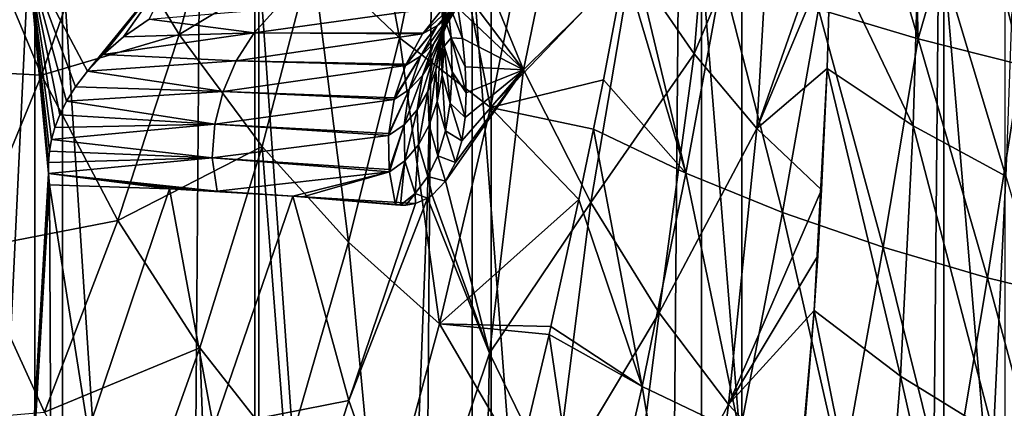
# Model space of a CAD drawing. Header units: metres. Extents: x -24 to 24, y -69 to 184.
# Tile 304 of 656: x -16.87 to -9.53, y 88.11 to 91.01. Entities that reach past the tile are written whole.
import ezdxf

# ---------------------------------------------------------------- set-up
doc = ezdxf.new("R2010")
doc.units = ezdxf.units.M
for name, color, linetype in [('367', 7, 'CONTINUOUS'), ('394', 7, 'CONTINUOUS'), ('395', 7, 'CONTINUOUS'), ('445', 7, 'CONTINUOUS'), ('446', 7, 'CONTINUOUS'), ('536', 7, 'CONTINUOUS'), ('537', 7, 'CONTINUOUS'), ('558', 3, 'CONTINUOUS'), ('567', 3, 'CONTINUOUS')]:
    doc.layers.add(name, color=color, linetype=linetype)

msp = doc.modelspace()

# ---------------------------------------------------------------- linework, layer by layer
at = {"layer": '367'}
for points in [[(-16.758269, 145.2, -17.527775), (-18.261983, -68.3, -15.955014), (-18.261983, 145.2, -15.955014)], [(-16.758269, -68.3, -17.527775), (-18.261983, -68.3, -15.955014), (-16.758269, 145.2, -17.527775)], [(-15.119628, 145.2, -18.959413), (-16.758269, -68.3, -17.527775), (-16.758269, 145.2, -17.527775)], [(-15.119628, -68.3, -18.959413), (-16.758269, -68.3, -17.527775), (-15.119628, 145.2, -18.959413)], [(-13.359252, 145.2, -20.238401), (-15.119628, -68.3, -18.959413), (-15.119628, 145.2, -18.959413)], [(-13.359252, -68.3, -20.238401), (-15.119628, -68.3, -18.959413), (-13.359252, 145.2, -20.238401)], [(-11.491315, 145.2, -21.354442), (-13.359252, -68.3, -20.238401), (-13.359252, 145.2, -20.238401)], [(-11.491315, -68.3, -21.354442), (-13.359252, -68.3, -20.238401), (-11.491315, 145.2, -21.354442)], [(-9.530857, 145.2, -22.298548), (-11.491315, -68.3, -21.354442), (-11.491315, 145.2, -21.354442)], [(-9.530857, -68.3, -22.298548), (-11.491315, -68.3, -21.354442), (-9.530857, 145.2, -22.298548)]]:
    msp.add_3dface(points, dxfattribs=at)
at = {"layer": '394'}
for points in [[(-14.40697, 92.835069, 35.403881), (-14.691781, 91.49359, 32.722154), (-14.041656, 90.872488, 32.84313)], [(-13.748401, 92.293243, 35.49265), (-14.40697, 92.835069, 35.403881), (-14.041656, 90.872488, 32.84313)], [(-13.748401, 92.293243, 35.49265), (-14.041656, 90.872488, 32.84313), (-13.363893, 90.351379, 32.957322)], [(-13.064808, 91.84574, 35.572082), (-13.748401, 92.293243, 35.49265), (-13.363893, 90.351379, 32.957322)], [(-15.319096, 92.227981, 32.594834), (-16.266716, 91.862137, 29.744954), (-15.684726, 90.897672, 29.909436)], [(-15.319096, 92.227981, 32.594834), (-15.684726, 90.897672, 29.909436), (-14.691781, 91.49359, 32.722154)], [(-17.222497, 91.811237, 26.863335), (-17.736462, 90.648333, 24.16607), (-16.710593, 90.594547, 27.053398)], [(-16.266716, 91.862137, 29.744954), (-17.222497, 91.811237, 26.863335), (-16.710593, 90.594547, 27.053398)], [(-16.266716, 91.862137, 29.744954), (-16.710593, 90.594547, 27.053398), (-15.684726, 90.897672, 29.909436)], [(-13.064808, 91.84574, 35.572082), (-13.363893, 90.351379, 32.957322), (-12.363611, 91.397929, 35.493128)], [(-14.691781, 91.49359, 32.722154), (-15.684726, 90.897672, 29.909436), (-15.066391, 90.062548, 30.077037)], [(-14.691781, 91.49359, 32.722154), (-15.066391, 90.062548, 30.077037), (-14.420927, 89.348034, 30.242658)], [(-14.041656, 90.872488, 32.84313), (-14.691781, 91.49359, 32.722154), (-14.420927, 89.348034, 30.242658)], [(-12.363611, 91.397929, 35.493128), (-13.363893, 90.351379, 32.957322), (-12.521479, 90.559966, 34.083659)], [(-15.684726, 90.897672, 29.909436), (-16.710593, 90.594547, 27.053398), (-16.141378, 89.509873, 27.264026)], [(-15.684726, 90.897672, 29.909436), (-16.141378, 89.509873, 27.264026), (-15.066391, 90.062548, 30.077037)], [(-14.041656, 90.872488, 32.84313), (-14.420927, 89.348034, 30.242658), (-13.743816, 88.739763, 30.404742)], [(-13.363893, 90.351379, 32.957322), (-14.041656, 90.872488, 32.84313), (-13.743816, 88.739763, 30.404742)], [(-16.710593, 90.594547, 27.053398), (-17.736462, 90.648333, 24.16607), (-17.242904, 89.296626, 24.404186)], [(-16.710593, 90.594547, 27.053398), (-17.242904, 89.296626, 24.404186), (-16.141378, 89.509873, 27.264026)], [(-12.521479, 90.559966, 34.083659), (-13.363893, 90.351379, 32.957322), (-12.595008, 90.191937, 33.491763)], [(-13.363893, 90.351379, 32.957322), (-13.743816, 88.739763, 30.404742), (-12.704354, 89.665918, 32.671399)], [(-12.595008, 90.191937, 33.491763), (-13.363893, 90.351379, 32.957322), (-12.704354, 89.665918, 32.671399)], [(-15.066391, 90.062548, 30.077037), (-16.141378, 89.509873, 27.264026), (-15.530461, 88.56163, 27.484783)], [(-15.066391, 90.062548, 30.077037), (-15.530461, 88.56163, 27.484783), (-14.886674, 87.741442, 27.708912)], [(-14.420927, 89.348034, 30.242658), (-15.066391, 90.062548, 30.077037), (-14.886674, 87.741442, 27.708912)], [(-12.704354, 89.665918, 32.671399), (-13.743816, 88.739763, 30.404742), (-12.91347, 88.718815, 31.262549)], [(-16.141378, 89.509873, 27.264026), (-17.242904, 89.296626, 24.404186), (-16.686757, 88.081839, 24.673416)], [(-16.141378, 89.509873, 27.264026), (-16.686757, 88.081839, 24.673416), (-15.530461, 88.56163, 27.484783)], [(-17.242904, 89.296626, 24.404186), (-17.859933, 87.982175, 21.811277), (-16.686757, 88.081839, 24.673416)], [(-14.420927, 89.348034, 30.242658), (-14.886674, 87.741442, 27.708912), (-14.2059, 87.034064, 27.93344)], [(-13.743816, 88.739763, 30.404742), (-14.420927, 89.348034, 30.242658), (-14.2059, 87.034064, 27.93344)], [(-13.743816, 88.739763, 30.404742), (-14.2059, 87.034064, 27.93344), (-13.149974, 87.722621, 29.863755)], [(-12.927059, 88.659596, 31.177135), (-13.743816, 88.739763, 30.404742), (-13.149974, 87.722621, 29.863755)], [(-12.91347, 88.718815, 31.262549), (-13.743816, 88.739763, 30.404742), (-12.927059, 88.659596, 31.177135)], [(-15.530461, 88.56163, 27.484783), (-16.686757, 88.081839, 24.673416), (-16.082513, 87.010355, 24.961013)], [(-15.530461, 88.56163, 27.484783), (-16.082513, 87.010355, 24.961013), (-15.438429, 86.074308, 25.258252)], [(-14.886674, 87.741442, 27.708912), (-15.530461, 88.56163, 27.484783), (-15.438429, 86.074308, 25.258252)]]:
    msp.add_3dface(points, dxfattribs=at)
at = {"layer": '395'}
for points in [[(-10.176462, 90.864895, 36.058068), (-10.635426, 92.435569, 38.370917), (-10.920208, 91.086101, 35.991955)], [(-10.218175, 92.327081, 38.395642), (-10.635426, 92.435569, 38.370917), (-10.176462, 90.864895, 36.058068)], [(-9.783111, 92.222883, 38.420453), (-10.218175, 92.327081, 38.395642), (-10.176462, 90.864895, 36.058068)], [(-9.408569, 90.670203, 36.121703), (-9.783111, 92.222883, 38.420453), (-10.176462, 90.864895, 36.058068)], [(-9.330456, 92.123515, 38.444825), (-9.783111, 92.222883, 38.420453), (-9.408569, 90.670203, 36.121703)], [(-12.325862, 91.610021, 35.864937), (-12.363611, 91.397929, 35.493128), (-11.907456, 89.864137, 33.583488)], [(-11.637616, 91.334036, 35.926108), (-12.325862, 91.610021, 35.864937), (-11.907456, 89.864137, 33.583488)], [(-12.363611, 91.397929, 35.493128), (-12.521479, 90.559966, 34.083659), (-11.907456, 89.864137, 33.583488)], [(-11.186836, 89.570654, 33.680555), (-11.637616, 91.334036, 35.926108), (-11.907456, 89.864137, 33.583488)], [(-10.920208, 91.086101, 35.991955), (-11.637616, 91.334036, 35.926108), (-11.186836, 89.570654, 33.680555)], [(-10.436759, 89.310146, 33.777969), (-10.920208, 91.086101, 35.991955), (-11.186836, 89.570654, 33.680555)], [(-10.176462, 90.864895, 36.058068), (-10.920208, 91.086101, 35.991955), (-10.436759, 89.310146, 33.777969)], [(-9.660097, 89.082516, 33.872473), (-10.176462, 90.864895, 36.058068), (-10.436759, 89.310146, 33.777969)], [(-9.408569, 90.670203, 36.121703), (-10.176462, 90.864895, 36.058068), (-9.660097, 89.082516, 33.872473)], [(-8.856906, 88.88625, 33.962094), (-9.408569, 90.670203, 36.121703), (-9.660097, 89.082516, 33.872473)], [(-12.521479, 90.559966, 34.083659), (-12.595008, 90.191937, 33.491763), (-11.907456, 89.864137, 33.583488)], [(-12.595008, 90.191937, 33.491763), (-12.704354, 89.665918, 32.671399), (-12.234534, 88.272304, 31.311891)], [(-11.907456, 89.864137, 33.583488), (-12.595008, 90.191937, 33.491763), (-12.234534, 88.272304, 31.311891)], [(-11.505081, 87.92473, 31.450306), (-11.907456, 89.864137, 33.583488), (-12.234534, 88.272304, 31.311891)], [(-11.186836, 89.570654, 33.680555), (-11.907456, 89.864137, 33.583488), (-11.505081, 87.92473, 31.450306)], [(-12.704354, 89.665918, 32.671399), (-12.91347, 88.718815, 31.262549), (-12.234534, 88.272304, 31.311891)], [(-10.742815, 87.617158, 31.588883), (-11.186836, 89.570654, 33.680555), (-11.505081, 87.92473, 31.450306)], [(-10.436759, 89.310146, 33.777969), (-11.186836, 89.570654, 33.680555), (-10.742815, 87.617158, 31.588883)], [(-9.951376, 87.349687, 31.723656), (-10.436759, 89.310146, 33.777969), (-10.742815, 87.617158, 31.588883)], [(-9.660097, 89.082516, 33.872473), (-10.436759, 89.310146, 33.777969), (-9.951376, 87.349687, 31.723656)], [(-9.131174, 87.120661, 31.852175), (-9.660097, 89.082516, 33.872473), (-9.951376, 87.349687, 31.723656)], [(-8.856906, 88.88625, 33.962094), (-9.660097, 89.082516, 33.872473), (-9.131174, 87.120661, 31.852175)], [(-12.91347, 88.718815, 31.262549), (-12.927059, 88.659596, 31.177135), (-12.234534, 88.272304, 31.311891)], [(-12.927059, 88.659596, 31.177135), (-13.149974, 87.722621, 29.863755), (-12.620989, 86.577895, 29.128378)], [(-12.234534, 88.272304, 31.311891), (-12.927059, 88.659596, 31.177135), (-12.620989, 86.577895, 29.128378)], [(-11.877423, 86.168237, 29.319276), (-12.234534, 88.272304, 31.311891), (-12.620989, 86.577895, 29.128378)], [(-11.505081, 87.92473, 31.450306), (-12.234534, 88.272304, 31.311891), (-11.877423, 86.168237, 29.319276)]]:
    msp.add_3dface(points, dxfattribs=at)
at = {"layer": '445'}
for points in [[(-11.845375, 90.753703, 28.565961), (-12.31299, 91.431288, 28.602664), (-11.694009, 92.598453, 31.17292)], [(-11.267431, 92.146755, 31.093677), (-11.845375, 90.753703, 28.565961), (-11.694009, 92.598453, 31.17292)], [(-13.118419, 90.632457, 25.969008), (-13.599275, 91.802704, 25.932919), (-12.782621, 92.257838, 28.63333)], [(-12.31299, 91.431288, 28.602664), (-13.118419, 90.632457, 25.969008), (-12.782621, 92.257838, 28.63333)], [(-11.37842, 90.196919, 28.529369), (-11.845375, 90.753703, 28.565961), (-11.267431, 92.146755, 31.093677)], [(-10.824914, 91.778914, 31.029551), (-11.37842, 90.196919, 28.529369), (-11.267431, 92.146755, 31.093677)], [(-13.599275, 91.802704, 25.932919), (-13.118419, 90.632457, 25.969008), (-13.65537, 91.345919, 25.306826)], [(-10.830381, 91.505169, 30.672588), (-11.37842, 90.196919, 28.529369), (-10.824914, 91.778914, 31.029551)], [(-10.855809, 90.643644, 29.587006), (-11.37842, 90.196919, 28.529369), (-10.830381, 91.505169, 30.672588)], [(-12.616614, 89.64417, 26.005911), (-13.118419, 90.632457, 25.969008), (-12.31299, 91.431288, 28.602664)], [(-11.845375, 90.753703, 28.565961), (-12.616614, 89.64417, 26.005911), (-12.31299, 91.431288, 28.602664)], [(-13.65537, 91.345919, 25.306826), (-13.118419, 90.632457, 25.969008), (-13.607084, 91.094762, 25.192809)], [(-13.607084, 91.094762, 25.192809), (-13.118419, 90.632457, 25.969008), (-13.572785, 90.866447, 25.061601)], [(-13.572785, 90.866447, 25.061601), (-13.118419, 90.632457, 25.969008), (-13.551894, 90.656683, 24.913017)], [(-12.10653, 88.821667, 26.038277), (-12.616614, 89.64417, 26.005911), (-11.845375, 90.753703, 28.565961)], [(-11.37842, 90.196919, 28.529369), (-12.10653, 88.821667, 26.038277), (-11.845375, 90.753703, 28.565961)], [(-13.625304, 89.941376, 24.055486), (-13.118419, 90.632457, 25.969008), (-13.698751, 89.803183, 23.746653)], [(-13.118419, 90.632457, 25.969008), (-13.372381, 88.521343, 23.395847), (-13.698751, 89.803183, 23.746653)], [(-13.577485, 90.102911, 24.323775), (-13.118419, 90.632457, 25.969008), (-13.625304, 89.941376, 24.055486)], [(-13.552043, 90.277585, 24.551119), (-13.118419, 90.632457, 25.969008), (-13.577485, 90.102911, 24.323775)], [(-13.544538, 90.461685, 24.744794), (-13.118419, 90.632457, 25.969008), (-13.552043, 90.277585, 24.551119)], [(-13.551894, 90.656683, 24.913017), (-13.118419, 90.632457, 25.969008), (-13.544538, 90.461685, 24.744794)], [(-12.616614, 89.64417, 26.005911), (-13.372381, 88.521343, 23.395847), (-13.118419, 90.632457, 25.969008)], [(-10.896518, 89.739561, 28.504554), (-11.37842, 90.196919, 28.529369), (-10.855809, 90.643644, 29.587006)], [(-11.590729, 88.138154, 26.068336), (-12.10653, 88.821667, 26.038277), (-11.37842, 90.196919, 28.529369)], [(-10.896518, 89.739561, 28.504554), (-11.590729, 88.138154, 26.068336), (-11.37842, 90.196919, 28.529369)], [(-16.65126, 89.777168, 14.983175), (-15.755715, 89.746906, 17.777858), (-16.361238, 87.94262, 15.299342)], [(-15.755715, 89.746906, 17.777858), (-15.428633, 87.968514, 17.905645), (-16.361238, 87.94262, 15.299342)], [(-15.400899, 89.728605, 18.862862), (-15.755715, 89.746906, 17.777858), (-15.597262, 89.739298, 18.265011)], [(-14.837836, 89.691443, 20.528751), (-15.755715, 89.746906, 17.777858), (-15.400899, 89.728605, 18.862862)], [(-15.428633, 87.968514, 17.905645), (-15.755715, 89.746906, 17.777858), (-14.837836, 89.691443, 20.528751)], [(-13.698751, 89.803183, 23.746653), (-13.372381, 88.521343, 23.395847), (-13.798087, 89.699462, 23.403878)], [(-10.925045, 89.246061, 27.935866), (-11.590729, 88.138154, 26.068336), (-10.896518, 89.739561, 28.504554)], [(-14.419374, 88.16732, 20.666821), (-15.428633, 87.968514, 17.905645), (-14.837836, 89.691443, 20.528751)], [(-14.070951, 89.625929, 22.63099), (-14.837836, 89.691443, 20.528751), (-14.762111, 89.685656, 20.745918)], [(-14.033968, 89.623887, 22.727432), (-14.837836, 89.691443, 20.528751), (-14.070951, 89.625929, 22.63099)], [(-13.994102, 89.62524, 22.833624), (-14.837836, 89.691443, 20.528751), (-14.033968, 89.623887, 22.727432)], [(-13.92276, 89.637886, 23.030511), (-14.837836, 89.691443, 20.528751), (-13.994102, 89.62524, 22.833624)], [(-14.419374, 88.16732, 20.666821), (-14.837836, 89.691443, 20.528751), (-13.92276, 89.637886, 23.030511)], [(-13.834253, 89.675408, 23.290704), (-14.419374, 88.16732, 20.666821), (-13.92276, 89.637886, 23.030511)], [(-13.941787, 86.820175, 20.863557), (-14.419374, 88.16732, 20.666821), (-13.834253, 89.675408, 23.290704)], [(-13.372381, 88.521343, 23.395847), (-13.941787, 86.820175, 20.863557), (-13.834253, 89.675408, 23.290704)], [(-13.372381, 88.521343, 23.395847), (-13.834253, 89.675408, 23.290704), (-13.798087, 89.699462, 23.403878)], [(-12.884945, 87.52158, 23.507892), (-13.372381, 88.521343, 23.395847), (-12.616614, 89.64417, 26.005911)], [(-12.10653, 88.821667, 26.038277), (-12.884945, 87.52158, 23.507892), (-12.616614, 89.64417, 26.005911)], [(-10.951982, 88.839212, 27.477822), (-11.590729, 88.138154, 26.068336), (-10.925045, 89.246061, 27.935866)], [(-12.380702, 86.664076, 23.619149), (-12.884945, 87.52158, 23.507892), (-12.10653, 88.821667, 26.038277)], [(-11.590729, 88.138154, 26.068336), (-12.380702, 86.664076, 23.619149), (-12.10653, 88.821667, 26.038277)], [(-11.056538, 87.569686, 26.105389), (-11.590729, 88.138154, 26.068336), (-10.951982, 88.839212, 27.477822)], [(-13.42754, 85.643059, 21.073541), (-13.941787, 86.820175, 20.863557), (-13.372381, 88.521343, 23.395847)], [(-12.884945, 87.52158, 23.507892), (-13.42754, 85.643059, 21.073541), (-13.372381, 88.521343, 23.395847)], [(-15.012105, 86.355068, 18.15997), (-15.428633, 87.968514, 17.905645), (-14.419374, 88.16732, 20.666821)], [(-13.941787, 86.820175, 20.863557), (-15.012105, 86.355068, 18.15997), (-14.419374, 88.16732, 20.666821)], [(-11.864376, 85.932267, 23.72773), (-12.380702, 86.664076, 23.619149), (-11.590729, 88.138154, 26.068336)], [(-11.056538, 87.569686, 26.105389), (-11.864376, 85.932267, 23.72773), (-11.590729, 88.138154, 26.068336)]]:
    msp.add_3dface(points, dxfattribs=at)
at = {"layer": '446'}
for points in [[(-10.213305, 90.215603, 29.595425), (-10.830381, 91.505169, 30.672588), (-10.161775, 91.967407, 31.766734)], [(-9.522987, 89.840486, 29.624365), (-10.213305, 90.215603, 29.595425), (-10.161775, 91.967407, 31.766734)], [(-9.459962, 91.63896, 31.770007), (-9.522987, 89.840486, 29.624365), (-10.161775, 91.967407, 31.766734)], [(-10.855809, 90.643644, 29.587006), (-10.830381, 91.505169, 30.672588), (-10.213305, 90.215603, 29.595425)], [(-10.951982, 88.839212, 27.477822), (-10.855809, 90.643644, 29.587006), (-10.307969, 88.350681, 27.524835)], [(-10.951982, 88.839212, 27.477822), (-10.896518, 89.739561, 28.504554), (-10.855809, 90.643644, 29.587006)], [(-10.307969, 88.350681, 27.524835), (-10.855809, 90.643644, 29.587006), (-10.213305, 90.215603, 29.595425)], [(-9.61621, 87.921294, 27.590242), (-10.307969, 88.350681, 27.524835), (-10.213305, 90.215603, 29.595425)], [(-9.522987, 89.840486, 29.624365), (-9.61621, 87.921294, 27.590242), (-10.213305, 90.215603, 29.595425)], [(-8.856296, 87.543788, 27.671368), (-9.61621, 87.921294, 27.590242), (-9.522987, 89.840486, 29.624365)], [(-10.951982, 88.839212, 27.477822), (-10.925045, 89.246061, 27.935866), (-10.896518, 89.739561, 28.504554)], [(-11.119137, 86.95072, 25.464608), (-10.951982, 88.839212, 27.477822), (-10.460342, 86.391522, 25.564195)], [(-11.119137, 86.95072, 25.464608), (-11.056538, 87.569686, 26.105389), (-10.951982, 88.839212, 27.477822)], [(-10.460342, 86.391522, 25.564195), (-10.951982, 88.839212, 27.477822), (-10.307969, 88.350681, 27.524835)], [(-9.753511, 85.899374, 25.679029), (-10.460342, 86.391522, 25.564195), (-10.307969, 88.350681, 27.524835)], [(-9.61621, 87.921294, 27.590242), (-9.753511, 85.899374, 25.679029), (-10.307969, 88.350681, 27.524835)]]:
    msp.add_3dface(points, dxfattribs=at)
at = {"layer": '536'}
for points in [[(-13.728185, 91.213819, 24.367126), (-13.7207, 91.002095, 24.176547), (-13.690035, 91.378954, 24.155435)], [(-13.690035, 91.378954, 24.155435), (-13.7207, 91.002095, 24.176547), (-13.682627, 91.191289, 23.986036)], [(-13.493325, 91.237325, 22.860955), (-13.757807, 90.963518, 22.755167), (-13.592844, 91.161412, 22.670526)], [(-13.659573, 91.048915, 22.962948), (-13.757807, 90.963518, 22.755167), (-13.493325, 91.237325, 22.860955)], [(-13.611602, 91.218282, 23.641025), (-13.733853, 90.860639, 23.606789), (-13.648715, 91.075841, 23.465445)], [(-13.697168, 91.019231, 23.804106), (-13.733853, 90.860639, 23.606789), (-13.611602, 91.218282, 23.641025)], [(-13.728185, 91.213819, 24.367126), (-13.709813, 90.810751, 24.3684), (-13.7207, 91.002095, 24.176547)], [(-13.717466, 91.049564, 24.582636), (-13.709813, 90.810751, 24.3684), (-13.728185, 91.213819, 24.367126)], [(-13.519269, 91.270396, 23.327858), (-13.707628, 90.94557, 23.273009), (-13.579256, 91.15258, 23.153816)], [(-13.648715, 91.075841, 23.465445), (-13.707628, 90.94557, 23.273009), (-13.519269, 91.270396, 23.327858)], [(-13.592844, 91.161412, 22.670526), (-13.870908, 90.900745, 22.532212), (-13.866338, 90.907618, 22.530387)], [(-13.757807, 90.963518, 22.755167), (-13.870908, 90.900745, 22.532212), (-13.592844, 91.161412, 22.670526)], [(-13.706655, 91.106565, 22.46742), (-13.592844, 91.161412, 22.670526), (-13.866338, 90.907618, 22.530387)], [(-13.579256, 91.15258, 23.153816), (-13.786955, 90.830805, 23.061643), (-13.659573, 91.048915, 22.962948)], [(-13.707628, 90.94557, 23.273009), (-13.786955, 90.830805, 23.061643), (-13.579256, 91.15258, 23.153816)], [(-13.682627, 91.191289, 23.986036), (-13.735201, 90.808716, 23.970765), (-13.697168, 91.019231, 23.804106)], [(-13.7207, 91.002095, 24.176547), (-13.735201, 90.808716, 23.970765), (-13.682627, 91.191289, 23.986036)], [(-13.656927, 90.871691, 24.778699), (-13.717466, 91.049564, 24.582636), (-13.683711, 91.150673, 24.986619)], [(-13.572785, 90.866447, 25.061601), (-13.656927, 90.871691, 24.778699), (-13.683711, 91.150673, 24.986619)], [(-13.607084, 91.094762, 25.192809), (-13.572785, 90.866447, 25.061601), (-13.683711, 91.150673, 24.986619)], [(-13.648715, 91.075841, 23.465445), (-13.792295, 90.716399, 23.390699), (-13.707628, 90.94557, 23.273009)], [(-13.733853, 90.860639, 23.606789), (-13.792295, 90.716399, 23.390699), (-13.648715, 91.075841, 23.465445)], [(-13.659573, 91.048915, 22.962948), (-13.884545, 90.736154, 22.831208), (-13.757807, 90.963518, 22.755167)], [(-13.786955, 90.830805, 23.061643), (-13.884545, 90.736154, 22.831208), (-13.659573, 91.048915, 22.962948)], [(-13.697168, 91.019231, 23.804106), (-13.771902, 90.631824, 23.747268), (-13.733853, 90.860639, 23.606789)], [(-13.735201, 90.808716, 23.970765), (-13.771902, 90.631824, 23.747268), (-13.697168, 91.019231, 23.804106)], [(-13.7207, 91.002095, 24.176547), (-13.724461, 90.593618, 24.135556), (-13.735201, 90.808716, 23.970765)], [(-13.709813, 90.810751, 24.3684), (-13.724461, 90.593618, 24.135556), (-13.7207, 91.002095, 24.176547)], [(-13.709813, 90.810751, 24.3684), (-13.717466, 91.049564, 24.582636), (-13.656927, 90.871691, 24.778699)], [(-13.757807, 90.963518, 22.755167), (-13.997517, 90.66651, 22.583621), (-13.993301, 90.676175, 22.581873)], [(-13.884545, 90.736154, 22.831208), (-13.997517, 90.66651, 22.583621), (-13.757807, 90.963518, 22.755167)], [(-13.870908, 90.900745, 22.532212), (-13.757807, 90.963518, 22.755167), (-13.993301, 90.676175, 22.581873)], [(-13.707628, 90.94557, 23.273009), (-13.871309, 90.590123, 23.153815), (-13.786955, 90.830805, 23.061643)], [(-13.792295, 90.716399, 23.390699), (-13.871309, 90.590123, 23.153815), (-13.707628, 90.94557, 23.273009)], [(-13.733853, 90.860639, 23.606789), (-13.830489, 90.472555, 23.50304), (-13.792295, 90.716399, 23.390699)], [(-13.771902, 90.631824, 23.747268), (-13.830489, 90.472555, 23.50304), (-13.733853, 90.860639, 23.606789)], [(-13.650413, 90.617299, 24.549199), (-13.709813, 90.810751, 24.3684), (-13.656927, 90.871691, 24.778699)], [(-13.544538, 90.461685, 24.744794), (-13.650413, 90.617299, 24.549199), (-13.656927, 90.871691, 24.778699)], [(-13.551894, 90.656683, 24.913017), (-13.544538, 90.461685, 24.744794), (-13.656927, 90.871691, 24.778699)], [(-13.572785, 90.866447, 25.061601), (-13.551894, 90.656683, 24.913017), (-13.656927, 90.871691, 24.778699)], [(-13.786955, 90.830805, 23.061643), (-13.968915, 90.486753, 22.896163), (-13.884545, 90.736154, 22.831208)], [(-13.871309, 90.590123, 23.153815), (-13.968915, 90.486753, 22.896163), (-13.786955, 90.830805, 23.061643)], [(-13.735201, 90.808716, 23.970765), (-13.761618, 90.396874, 23.882291), (-13.771902, 90.631824, 23.747268)], [(-13.724461, 90.593618, 24.135556), (-13.761618, 90.396874, 23.882291), (-13.735201, 90.808716, 23.970765)], [(-13.724461, 90.593618, 24.135556), (-13.709813, 90.810751, 24.3684), (-13.664717, 90.386055, 24.29913)], [(-13.664717, 90.386055, 24.29913), (-13.709813, 90.810751, 24.3684), (-13.650413, 90.617299, 24.549199)], [(-13.884545, 90.736154, 22.831208), (-14.082345, 90.411515, 22.619967), (-14.079301, 90.424003, 22.618598)], [(-13.968915, 90.486753, 22.896163), (-14.082345, 90.411515, 22.619967), (-13.884545, 90.736154, 22.831208)], [(-13.997517, 90.66651, 22.583621), (-13.884545, 90.736154, 22.831208), (-14.079301, 90.424003, 22.618598)], [(-13.792295, 90.716399, 23.390699), (-13.909875, 90.334735, 23.236452), (-13.871309, 90.590123, 23.153815)], [(-13.830489, 90.472555, 23.50304), (-13.909875, 90.334735, 23.236452), (-13.792295, 90.716399, 23.390699)], [(-13.771902, 90.631824, 23.747268), (-13.820963, 90.222009, 23.60636), (-13.830489, 90.472555, 23.50304)], [(-13.761618, 90.396874, 23.882291), (-13.820963, 90.222009, 23.60636), (-13.771902, 90.631824, 23.747268)], [(-13.552043, 90.277585, 24.551119), (-13.664717, 90.386055, 24.29913), (-13.650413, 90.617299, 24.549199)], [(-13.544538, 90.461685, 24.744794), (-13.552043, 90.277585, 24.551119), (-13.650413, 90.617299, 24.549199)], [(-13.871309, 90.590123, 23.153815), (-14.00816, 90.223465, 22.94791), (-13.968915, 90.486753, 22.896163)], [(-13.909875, 90.334735, 23.236452), (-14.00816, 90.223465, 22.94791), (-13.871309, 90.590123, 23.153815)], [(-13.761618, 90.396874, 23.882291), (-13.724461, 90.593618, 24.135556), (-13.699999, 90.177551, 24.027807)], [(-13.699999, 90.177551, 24.027807), (-13.724461, 90.593618, 24.135556), (-13.664717, 90.386055, 24.29913)], [(-13.968915, 90.486753, 22.896163), (-14.122619, 90.144096, 22.640063), (-14.121574, 90.159207, 22.639383)], [(-14.00816, 90.223465, 22.94791), (-14.122619, 90.144096, 22.640063), (-13.968915, 90.486753, 22.896163)], [(-14.082345, 90.411515, 22.619967), (-13.968915, 90.486753, 22.896163), (-14.121574, 90.159207, 22.639383)], [(-13.830489, 90.472555, 23.50304), (-13.901396, 90.07299, 23.306852), (-13.909875, 90.334735, 23.236452)], [(-13.820963, 90.222009, 23.60636), (-13.901396, 90.07299, 23.306852), (-13.830489, 90.472555, 23.50304)], [(-13.820963, 90.222009, 23.60636), (-13.761618, 90.396874, 23.882291), (-13.755922, 89.993377, 23.734216)], [(-13.755922, 89.993377, 23.734216), (-13.761618, 90.396874, 23.882291), (-13.699999, 90.177551, 24.027807)], [(-13.909875, 90.334735, 23.236452), (-14.000998, 89.954896, 22.984756), (-14.00816, 90.223465, 22.94791)], [(-13.901396, 90.07299, 23.306852), (-14.000998, 89.954896, 22.984756), (-13.909875, 90.334735, 23.236452)], [(-13.577485, 90.102911, 24.323775), (-13.699999, 90.177551, 24.027807), (-13.664717, 90.386055, 24.29913)], [(-13.552043, 90.277585, 24.551119), (-13.577485, 90.102911, 24.323775), (-13.664717, 90.386055, 24.29913)], [(-14.122619, 90.144096, 22.640063), (-14.00816, 90.223465, 22.94791), (-14.11876, 89.890301, 22.643558)], [(-14.00816, 90.223465, 22.94791), (-14.117022, 89.872992, 22.643251), (-14.11876, 89.890301, 22.643558)], [(-14.000998, 89.954896, 22.984756), (-14.117022, 89.872992, 22.643251), (-14.00816, 90.223465, 22.94791)], [(-13.901396, 90.07299, 23.306852), (-13.820963, 90.222009, 23.60636), (-13.831512, 89.836905, 23.418348)], [(-13.831512, 89.836905, 23.418348), (-13.820963, 90.222009, 23.60636), (-13.755922, 89.993377, 23.734216)], [(-13.625304, 89.941376, 24.055486), (-13.755922, 89.993377, 23.734216), (-13.699999, 90.177551, 24.027807)], [(-13.577485, 90.102911, 24.323775), (-13.625304, 89.941376, 24.055486), (-13.699999, 90.177551, 24.027807)], [(-14.000998, 89.954896, 22.984756), (-13.901396, 90.07299, 23.306852), (-13.925079, 89.712324, 23.0815)], [(-13.925079, 89.712324, 23.0815), (-13.901396, 90.07299, 23.306852), (-13.831512, 89.836905, 23.418348)], [(-13.698751, 89.803183, 23.746653), (-13.831512, 89.836905, 23.418348), (-13.755922, 89.993377, 23.734216)], [(-13.625304, 89.941376, 24.055486), (-13.698751, 89.803183, 23.746653), (-13.755922, 89.993377, 23.734216)], [(-14.000998, 89.954896, 22.984756), (-14.070951, 89.625929, 22.63099), (-14.117022, 89.872992, 22.643251)], [(-14.033968, 89.623887, 22.727432), (-14.070951, 89.625929, 22.63099), (-14.000998, 89.954896, 22.984756)], [(-14.033968, 89.623887, 22.727432), (-14.000998, 89.954896, 22.984756), (-13.925079, 89.712324, 23.0815)], [(-13.834253, 89.675408, 23.290704), (-13.925079, 89.712324, 23.0815), (-13.831512, 89.836905, 23.418348)], [(-13.798087, 89.699462, 23.403878), (-13.834253, 89.675408, 23.290704), (-13.831512, 89.836905, 23.418348)], [(-13.698751, 89.803183, 23.746653), (-13.798087, 89.699462, 23.403878), (-13.831512, 89.836905, 23.418348)], [(-13.994102, 89.62524, 22.833624), (-14.033968, 89.623887, 22.727432), (-13.925079, 89.712324, 23.0815)], [(-13.92276, 89.637886, 23.030511), (-13.994102, 89.62524, 22.833624), (-13.925079, 89.712324, 23.0815)], [(-13.834253, 89.675408, 23.290704), (-13.92276, 89.637886, 23.030511), (-13.925079, 89.712324, 23.0815)]]:
    msp.add_3dface(points, dxfattribs=at)
at = {"layer": '537'}
for points in [[(-14.960079, 91.089698, 18.631894), (-15.124979, 90.908296, 18.688419), (-15.907024, 91.012226, 15.771068)], [(-13.706655, 91.106565, 22.46742), (-15.124979, 90.908296, 18.688419), (-14.960079, 91.089698, 18.631894)], [(-13.706655, 91.106565, 22.46742), (-13.866338, 90.907618, 22.530387), (-15.124979, 90.908296, 18.688419)], [(-15.907024, 91.012226, 15.771068), (-15.124979, 90.908296, 18.688419), (-16.097867, 90.878916, 15.576221)], [(-16.097867, 90.878916, 15.576221), (-15.124979, 90.908296, 18.688419), (-16.249391, 90.747876, 15.418083)], [(-15.124979, 90.908296, 18.688419), (-15.25857, 90.700319, 18.735248), (-16.249391, 90.747876, 15.418083)], [(-13.870908, 90.900745, 22.532212), (-15.25857, 90.700319, 18.735248), (-15.124979, 90.908296, 18.688419)], [(-13.870908, 90.900745, 22.532212), (-13.993301, 90.676175, 22.581873), (-15.25857, 90.700319, 18.735248)], [(-13.866338, 90.907618, 22.530387), (-13.870908, 90.900745, 22.532212), (-15.124979, 90.908296, 18.688419)], [(-16.249391, 90.747876, 15.418083), (-15.25857, 90.700319, 18.735248), (-16.366419, 90.623595, 15.293801)], [(-15.25857, 90.700319, 18.735248), (-15.357094, 90.471618, 18.771064), (-16.366419, 90.623595, 15.293801)], [(-13.997517, 90.66651, 22.583621), (-15.357094, 90.471618, 18.771064), (-15.25857, 90.700319, 18.735248)], [(-13.993301, 90.676175, 22.581873), (-13.997517, 90.66651, 22.583621), (-15.25857, 90.700319, 18.735248)], [(-16.366419, 90.623595, 15.293801), (-15.357094, 90.471618, 18.771064), (-16.455548, 90.507708, 15.19786)], [(-13.997517, 90.66651, 22.583621), (-14.079301, 90.424003, 22.618598), (-15.357094, 90.471618, 18.771064)], [(-16.455548, 90.507708, 15.19786), (-15.357094, 90.471618, 18.771064), (-16.522898, 90.399569, 15.124611)], [(-15.357094, 90.471618, 18.771064), (-15.417779, 90.228627, 18.794859), (-16.522898, 90.399569, 15.124611)], [(-14.082345, 90.411515, 22.619967), (-15.417779, 90.228627, 18.794859), (-15.357094, 90.471618, 18.771064)], [(-14.079301, 90.424003, 22.618598), (-14.082345, 90.411515, 22.619967), (-15.357094, 90.471618, 18.771064)], [(-16.522898, 90.399569, 15.124611), (-15.417779, 90.228627, 18.794859), (-16.573369, 90.297869, 15.069288)], [(-14.082345, 90.411515, 22.619967), (-14.121574, 90.159207, 22.639383), (-15.417779, 90.228627, 18.794859)], [(-16.573369, 90.297869, 15.069288), (-15.417779, 90.228627, 18.794859), (-16.609744, 90.202857, 15.029185)], [(-16.609744, 90.202857, 15.029185), (-15.417779, 90.228627, 18.794859), (-16.634801, 90.113362, 15.001447)], [(-15.417779, 90.228627, 18.794859), (-15.438918, 89.97818, 18.805964), (-16.634801, 90.113362, 15.001447)], [(-14.122619, 90.144096, 22.640063), (-15.438918, 89.97818, 18.805964), (-15.417779, 90.228627, 18.794859)], [(-14.121574, 90.159207, 22.639383), (-14.122619, 90.144096, 22.640063), (-15.417779, 90.228627, 18.794859)], [(-16.634801, 90.113362, 15.001447), (-15.438918, 89.97818, 18.805964), (-16.650668, 90.027185, 14.983833)], [(-14.122619, 90.144096, 22.640063), (-14.11876, 89.890301, 22.643558), (-15.438918, 89.97818, 18.805964)], [(-16.658389, 89.943453, 14.975249), (-15.438918, 89.97818, 18.805964), (-16.658583, 89.860499, 14.975033)], [(-15.438918, 89.97818, 18.805964), (-15.400899, 89.728605, 18.862862), (-16.658583, 89.860499, 14.975033)], [(-16.650668, 90.027185, 14.983833), (-15.438918, 89.97818, 18.805964), (-16.658389, 89.943453, 14.975249)], [(-14.11876, 89.890301, 22.643558), (-14.117022, 89.872992, 22.643251), (-15.438918, 89.97818, 18.805964)], [(-14.117022, 89.872992, 22.643251), (-15.400899, 89.728605, 18.862862), (-15.438918, 89.97818, 18.805964)], [(-15.755715, 89.746906, 17.777858), (-16.65126, 89.777168, 14.983175), (-16.658583, 89.860499, 14.975033)], [(-15.400899, 89.728605, 18.862862), (-15.597262, 89.739298, 18.265011), (-16.658583, 89.860499, 14.975033)], [(-15.597262, 89.739298, 18.265011), (-15.755715, 89.746906, 17.777858), (-16.658583, 89.860499, 14.975033)], [(-14.837836, 89.691443, 20.528751), (-15.400899, 89.728605, 18.862862), (-14.117022, 89.872992, 22.643251)], [(-14.762111, 89.685656, 20.745918), (-14.837836, 89.691443, 20.528751), (-14.117022, 89.872992, 22.643251)], [(-14.070951, 89.625929, 22.63099), (-14.762111, 89.685656, 20.745918), (-14.117022, 89.872992, 22.643251)]]:
    msp.add_3dface(points, dxfattribs=at)
at = {"layer": '558'}
for points in [[(-16.553766, 69.047477, -15.09082), (-17.875514, 91.452523, -13.499111), (-17.875514, 69.047477, -13.499111)], [(-16.553766, 91.452523, -15.09082), (-17.875514, 91.452523, -13.499111), (-16.553766, 69.047477, -15.09082)], [(-15.090828, 69.047477, -16.553758), (-16.553766, 91.452523, -15.09082), (-16.553766, 69.047477, -15.09082)], [(-15.090828, 91.452523, -16.553758), (-16.553766, 91.452523, -15.09082), (-15.090828, 69.047477, -16.553758)], [(-13.499098, 69.047477, -17.875524), (-15.090828, 91.452523, -16.553758), (-15.090828, 69.047477, -16.553758)], [(-13.499098, 91.452523, -17.875524), (-15.090828, 91.452523, -16.553758), (-13.499098, 69.047477, -17.875524)], [(-11.792094, 69.047477, -19.044855), (-13.499098, 91.452523, -17.875524), (-13.499098, 69.047477, -17.875524)], [(-11.792094, 91.452523, -19.044855), (-13.499098, 91.452523, -17.875524), (-11.792094, 69.047477, -19.044855)], [(-9.984446, 69.047477, -20.051704), (-11.792094, 91.452523, -19.044855), (-11.792094, 69.047477, -19.044855)], [(-9.984446, 91.452523, -20.051704), (-11.792094, 91.452523, -19.044855), (-9.984446, 69.047477, -20.051704)], [(-8.091704, 69.047477, -20.88742), (-9.984446, 91.452523, -20.051704), (-9.984446, 69.047477, -20.051704)], [(-8.091704, 91.452523, -20.88742), (-9.984446, 91.452523, -20.051704), (-8.091704, 69.047477, -20.88742)]]:
    msp.add_3dface(points, dxfattribs=at)
at = {"layer": '567'}
for points in [[(-17.830905, 91.452523, 13.55798), (-16.805518, 91.452523, 14.809948), (-17.875514, 69.047477, 13.499111)], [(-16.805518, 91.452523, 14.809948), (-16.658583, 89.860499, 14.975033), (-17.875514, 69.047477, 13.499111)], [(-16.658389, 89.943453, 14.975249), (-16.658583, 89.860499, 14.975033), (-16.805518, 91.452523, 14.809948)], [(-16.650668, 90.027185, 14.983833), (-16.658389, 89.943453, 14.975249), (-16.805518, 91.452523, 14.809948)], [(-16.634801, 90.113362, 15.001447), (-16.650668, 90.027185, 14.983833), (-16.805518, 91.452523, 14.809948)], [(-16.609744, 90.202857, 15.029185), (-16.634801, 90.113362, 15.001447), (-16.805518, 91.452523, 14.809948)], [(-16.573369, 90.297869, 15.069288), (-16.609744, 90.202857, 15.029185), (-16.805518, 91.452523, 14.809948)], [(-16.522898, 90.399569, 15.124611), (-16.573369, 90.297869, 15.069288), (-16.805518, 91.452523, 14.809948)], [(-16.455548, 90.507708, 15.19786), (-16.522898, 90.399569, 15.124611), (-16.805518, 91.452523, 14.809948)], [(-16.366419, 90.623595, 15.293801), (-16.805518, 91.452523, 14.809948), (-15.693161, 91.452523, 15.983888)], [(-16.366419, 90.623595, 15.293801), (-16.455548, 90.507708, 15.19786), (-16.805518, 91.452523, 14.809948)], [(-16.249391, 90.747876, 15.418083), (-16.366419, 90.623595, 15.293801), (-15.693161, 91.452523, 15.983888)], [(-16.097867, 90.878916, 15.576221), (-16.249391, 90.747876, 15.418083), (-15.693161, 91.452523, 15.983888)], [(-15.907024, 91.012226, 15.771068), (-16.097867, 90.878916, 15.576221), (-15.693161, 91.452523, 15.983888)], [(-16.658583, 89.860499, 14.975033), (-16.65126, 89.777168, 14.983175), (-17.875514, 69.047477, 13.499111)], [(-17.875514, 69.047477, 13.499111), (-16.65126, 89.777168, 14.983175), (-16.553766, 69.047477, 15.09082)], [(-16.65126, 89.777168, 14.983175), (-16.361238, 87.94262, 15.299342), (-16.553766, 69.047477, 15.09082)]]:
    msp.add_3dface(points, dxfattribs=at)

doc.saveas('drawing.dxf')
